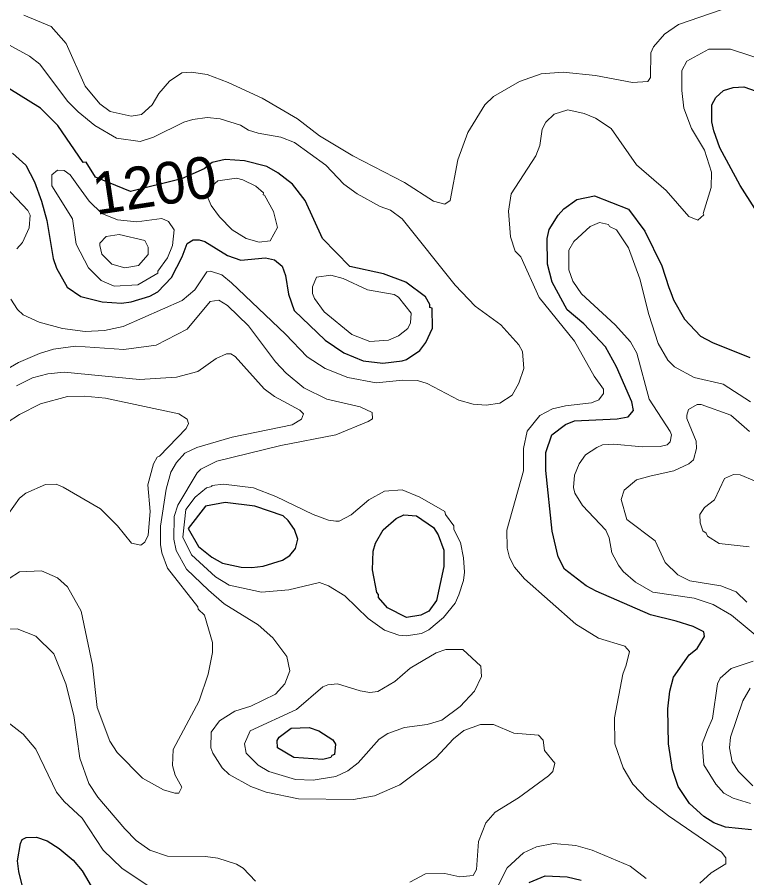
# Model space of a CAD drawing. Extents: x 423 to 448.8, y 7456.3 to 7484.
# Drawn here: x 430.376 to 431.771, y 7472.809 to 7474.455 of the extents above; entities that cross this region are included whole.
import ezdxf
from ezdxf.enums import TextEntityAlignment as Align

# ---------------------------------------------------------------- set-up
doc = ezdxf.new("R2010")
doc.units = 0
doc.header["$LTSCALE"] = 0.032
doc.layers.add('1', color=7, linetype='Continuous', lineweight=25)
doc.layers.add('2', color=7, linetype='Continuous', lineweight=13)
doc.layers.add('61', color=7, linetype='Continuous')

msp = doc.modelspace()

# ---------------------------------------------------------------- linework, layer by layer
at = {"layer": '1'}
for points in [[(430.3665, 7474.1954), (430.392, 7474.1722), (430.409, 7474.1405), (430.4222, 7474.1034), (430.4322, 7474.0663), (430.4446, 7473.9936), (430.4508, 7473.975), (430.4716, 7473.9386), (430.4972, 7473.9208), (430.5382, 7473.9108), (430.5753, 7473.9085), (430.5939, 7473.9108), (430.6295, 7473.9216), (430.6449, 7473.9301), (430.6712, 7473.9572), (430.6913, 7473.9967), (430.7006, 7474.0221), (430.7122, 7474.0291), (430.7238, 7474.0291), (430.7346, 7474.026), (430.778, 7473.9997), (430.8035, 7473.9905), (430.8507, 7473.9951), (430.8677, 7473.9912), (430.8824, 7473.9788), (430.8893, 7473.9611), (430.8947, 7473.9255), (430.9055, 7473.8945), (430.9651, 7473.8373), (431.0007, 7473.8133), (431.0378, 7473.7978), (431.075, 7473.7932), (431.1121, 7473.7978), (431.1206, 7473.8002), (431.1461, 7473.8179), (431.1577, 7473.8327), (431.1701, 7473.8605), (431.1693, 7473.8984), (431.1654, 7473.8999), (431.1654, 7473.9054), (431.1569, 7473.9201), (431.119, 7473.9487), (431.0765, 7473.9642), (431.0123, 7473.9781), (430.9597, 7474.0322), (430.9265, 7474.1049), (430.9025, 7474.1359), (430.8746, 7474.1575), (430.853, 7474.1699), (430.8105, 7474.1807), (430.7733, 7474.183), (430.7485, 7474.1776), (430.7331, 7474.1652), (430.6903, 7474.1464), (430.5922, 7474.1218), (430.5258, 7474.1493), (430.5078, 7474.1782), (430.5018, 7474.1776), (430.4535, 7474.248), (430.4206, 7474.2813), (430.3595, 7474.3192)], [(431.8105, 7474.0523), (431.7587, 7474.1335), (431.72, 7474.2055), (431.7084, 7474.238), (431.7046, 7474.255), (431.7046, 7474.2875), (431.7123, 7474.3014), (431.727, 7474.3153), (431.7455, 7474.3207), (431.7657, 7474.3222), (431.7897, 7474.3138)], [(431.6365, 7473.2998), (431.587, 7473.3121), (431.4834, 7473.357), (431.464, 7473.3678), (431.423, 7473.3995), (431.4106, 7473.4227), (431.399, 7473.4722), (431.3867, 7473.5883), (431.3867, 7473.6223), (431.3982, 7473.6563), (431.4246, 7473.6764), (431.4416, 7473.6834), (431.5236, 7473.6872), (431.5444, 7473.6911), (431.5545, 7473.7027), (431.5514, 7473.7198), (431.522, 7473.7863), (431.5011, 7473.8249), (431.4594, 7473.869), (431.4277, 7473.8953), (431.399, 7473.9487), (431.3905, 7473.9827), (431.3897, 7474.0322), (431.3936, 7474.0492), (431.4106, 7474.0763), (431.4214, 7474.0887), (431.4462, 7474.1064), (431.4803, 7474.1134), (431.5452, 7474.0879), (431.5762, 7474.0462), (431.6087, 7473.9796), (431.6225, 7473.9379), (431.6259, 7473.9285), (431.6284, 7473.9214), (431.6311, 7473.9147), (431.652, 7473.8775), (431.6829, 7473.845), (431.7061, 7473.8327), (431.7773, 7473.804)], [(431.7804, 7472.9006), (431.7309, 7472.9061), (431.7084, 7472.9138), (431.6891, 7472.9261), (431.662, 7472.9509), (431.6404, 7472.9834), (431.6295, 7473.0159), (431.6218, 7473.0654), (431.6203, 7473.1319), (431.6241, 7473.166), (431.6311, 7473.193), (431.6613, 7473.2355), (431.6767, 7473.2479), (431.6906, 7473.2704), (431.6891, 7473.2796), (431.669, 7473.2897), (431.6365, 7473.2998)], [(430.399, 7472.7375), (430.3788, 7472.821), (430.3765, 7472.8411), (430.3819, 7472.8743), (430.385, 7472.8821), (430.3928, 7472.886), (430.4129, 7472.8867), (430.433, 7472.8798), (430.4562, 7472.865), (430.4825, 7472.8426), (430.5003, 7472.8225), (430.5235, 7472.7823)], [(431.355, 7472.8001), (431.3859, 7472.8125), (431.4277, 7472.8109), (431.4547, 7472.8047)]]:
    msp.add_lwpolyline(points, dxfattribs=at)
for points in [[(430.8244, 7473.4026), (430.846, 7473.4049), (430.8832, 7473.4165), (430.897, 7473.4258), (430.9079, 7473.439), (430.9125, 7473.4568), (430.9063, 7473.4753), (430.894, 7473.4923), (430.8847, 7473.5016), (430.8306, 7473.5202), (430.7733, 7473.5271), (430.7362, 7473.5202), (430.7029, 7473.4772), (430.7226, 7473.443), (430.7481, 7473.4221), (430.7687, 7473.4111), (430.8043, 7473.4034)], [(431.0556, 7473.398), (431.0564, 7473.4336), (431.061, 7473.449), (431.0757, 7473.4745), (431.1005, 7473.4962), (431.1152, 7473.5032), (431.1399, 7473.5016), (431.1724, 7473.4792), (431.1809, 7473.4652), (431.1917, 7473.4359), (431.1917, 7473.4042), (431.1778, 7473.3392), (431.1631, 7473.3191), (431.1477, 7473.3114), (431.1206, 7473.3067), (431.0843, 7473.3253), (431.0672, 7473.3454), (431.0672, 7473.3508), (431.0634, 7473.3546)], [(430.8738, 7473.0577), (430.8731, 7473.0715), (430.877, 7473.0778), (430.9001, 7473.0955), (430.9342, 7473.0963), (430.9528, 7473.0901), (430.9798, 7473.0731), (430.9845, 7473.0646), (430.9829, 7473.0445), (430.9775, 7473.0429), (430.976, 7473.0391), (430.9605, 7473.0352), (430.9048, 7473.0391)]]:
    msp.add_lwpolyline(points, close=True, dxfattribs=at)
at = {"layer": '2'}
for points in [[(431.7223, 7474.4692), (431.6411, 7474.4414), (431.6141, 7474.4228), (431.5932, 7474.3989), (431.5878, 7474.3872), (431.587, 7474.34), (431.5823, 7474.3323), (431.553, 7474.3307), (431.4818, 7474.3439), (431.4199, 7474.3501), (431.3782, 7474.347), (431.3364, 7474.3323), (431.2869, 7474.3037), (431.2706, 7474.2875), (431.2381, 7474.2349), (431.2188, 7474.1823), (431.2041, 7474.1049), (431.1941, 7474.0979), (431.1724, 7474.1033), (431.1167, 7474.139), (431.0177, 7474.19), (430.9543, 7474.2286), (430.9118, 7474.2612), (430.8444, 7474.3006), (430.7795, 7474.3307), (430.7393, 7474.3455), (430.7084, 7474.3501), (430.6905, 7474.3486), (430.6673, 7474.3331), (430.6464, 7474.3091), (430.6341, 7474.2875), (430.6132, 7474.2689), (430.5939, 7474.2658), (430.5537, 7474.2751), (430.5335, 7474.2898), (430.5057, 7474.3231), (430.4693, 7474.405), (430.4407, 7474.4375), (430.3881, 7474.4592)], [(430.3634, 7473.9162), (430.3765, 7473.8961), (430.3873, 7473.886), (430.4175, 7473.8721), (430.4624, 7473.8597), (430.5057, 7473.8543), (430.5428, 7473.8559), (430.5784, 7473.8636), (430.6913, 7473.9131), (430.7153, 7473.934), (430.7385, 7473.968), (430.7455, 7473.9696), (430.7671, 7473.9626), (430.7857, 7473.9472), (430.8893, 7473.8489), (430.9303, 7473.8056), (430.9651, 7473.7832), (431.0084, 7473.7661), (431.0626, 7473.7561), (431.1136, 7473.7607), (431.1415, 7473.76), (431.1601, 7473.7545), (431.2204, 7473.7228), (431.2482, 7473.7151), (431.273, 7473.7128), (431.2993, 7473.7167), (431.3224, 7473.7321), (431.3356, 7473.7553), (431.3449, 7473.7832), (431.3426, 7473.8156), (431.3356, 7473.8288), (431.3008, 7473.8667), (431.2521, 7473.9023), (431.2134, 7473.9425), (431.1121, 7474.0694), (431.0897, 7474.0864), (431.0703, 7474.0933), (431.0262, 7474.1173), (431.0007, 7474.1358), (430.9659, 7474.1722), (430.9064, 7474.2155), (430.8801, 7474.2256), (430.8367, 7474.2333), (430.8182, 7474.2395), (430.8027, 7474.2488), (430.764, 7474.2612), (430.7393, 7474.2635), (430.7114, 7474.2596), (430.6944, 7474.2542), (430.6364, 7474.2256), (430.6109, 7474.2178), (430.566, 7474.224), (430.5243, 7474.248), (430.4925, 7474.2743), (430.4717, 7474.2944), (430.4191, 7474.3656), (430.399, 7474.381), (430.3541, 7474.4058)], [(431.8144, 7474.3702), (431.7402, 7474.3942), (431.6991, 7474.3942), (431.6566, 7474.371), (431.6473, 7474.3532), (431.6473, 7474.3153), (431.6512, 7474.2813), (431.6659, 7474.2426), (431.6906, 7474.2008), (431.7038, 7474.1591), (431.703, 7474.1297), (431.6883, 7474.0801), (431.6891, 7474.077), (431.6775, 7474.067), (431.6605, 7474.074), (431.6171, 7474.1235), (431.5607, 7474.173), (431.512, 7474.2426), (431.4818, 7474.2619), (431.4602, 7474.2712), (431.4292, 7474.2782), (431.4029, 7474.2697), (431.3867, 7474.2542), (431.3797, 7474.2411), (431.3758, 7474.2101), (431.3681, 7474.19), (431.3209, 7474.1173), (431.3155, 7474.084), (431.3194, 7474.0353), (431.3286, 7474.0075), (431.3395, 7473.9966), (431.3743, 7473.9193), (431.4416, 7473.8358), (431.4795, 7473.7685), (431.4973, 7473.7437), (431.4973, 7473.7352), (431.4887, 7473.7236), (431.4741, 7473.7174), (431.4246, 7473.712), (431.3998, 7473.7058), (431.3758, 7473.6934), (431.3511, 7473.6633), (431.3441, 7473.63), (431.3441, 7473.5875), (431.3124, 7473.4738), (431.3132, 7473.4398), (431.3178, 7473.4219), (431.3271, 7473.4034), (431.3464, 7473.3809), (431.4446, 7473.2943), (431.488, 7473.2673), (431.5382, 7473.2518), (431.5468, 7473.2418), (431.5406, 7473.2155), (431.5344, 7473.1984), (431.5181, 7473.1149), (431.5189, 7473.0654), (431.5352, 7473.019), (431.5537, 7472.9881), (431.5808, 7472.9594), (431.6218, 7472.9277), (431.7231, 7472.8581), (431.7316, 7472.8473), (431.7316, 7472.8357), (431.703, 7472.8186), (431.6814, 7472.7985)], [(430.3417, 7474.142), (430.3958, 7474.0856), (430.4005, 7474.0763), (430.3989, 7474.0523), (430.3858, 7474.0245), (430.375, 7474.0121)], [(431.7788, 7473.7197), (431.7262, 7473.753), (431.6705, 7473.7662), (431.6334, 7473.7862), (431.6202, 7473.7994), (431.6017, 7473.8311), (431.5839, 7473.8868), (431.5669, 7473.9549), (431.5452, 7474.0144), (431.522, 7474.0485), (431.5089, 7474.0546), (431.5066, 7474.0585), (431.4895, 7474.0624), (431.4717, 7474.0546), (431.4408, 7474.026), (431.4308, 7474.0098), (431.4308, 7473.9719), (431.4385, 7473.9502), (431.4555, 7473.9262), (431.5197, 7473.8667), (431.5491, 7473.8342), (431.5614, 7473.8126), (431.5847, 7473.7244), (431.6249, 7473.6625), (431.6272, 7473.6563), (431.6249, 7473.6432), (431.6194, 7473.637), (431.6056, 7473.6339), (431.5715, 7473.6331), (431.5174, 7473.6385), (431.4957, 7473.637), (431.4849, 7473.6323), (431.4632, 7473.6184), (431.4508, 7473.6006), (431.4416, 7473.579), (431.44, 7473.5558), (431.4423, 7473.545), (431.4571, 7473.521), (431.5019, 7473.4738), (431.5081, 7473.4591), (431.5135, 7473.4305), (431.5259, 7473.4073), (431.5352, 7473.3949), (431.5584, 7473.3748), (431.5916, 7473.3554), (431.6705, 7473.3438), (431.7069, 7473.3315), (431.7425, 7473.3114), (431.8059, 7473.2587)], [(430.3286, 7473.7662), (430.3781, 7473.7947), (430.4183, 7473.8118), (430.4454, 7473.8203), (430.4871, 7473.8257), (430.58, 7473.8195), (430.6418, 7473.828), (430.7006, 7473.8582), (430.7447, 7473.9116), (430.7617, 7473.9139), (430.778, 7473.9038), (430.8182, 7473.8651), (430.87, 7473.7963), (430.8901, 7473.7746), (430.9241, 7473.746), (430.9682, 7473.7244), (431.0317, 7473.7097), (431.0549, 7473.6988), (431.0556, 7473.6872), (431.0471, 7473.6818), (430.9853, 7473.6563), (430.8801, 7473.6362), (430.7579, 7473.606), (430.7269, 7473.5906), (430.7199, 7473.5836), (430.6828, 7473.5217), (430.6759, 7473.5), (430.6751, 7473.4568), (430.6797, 7473.4351), (430.6998, 7473.3995), (430.7416, 7473.3593), (430.7718, 7473.333), (430.8367, 7473.2928), (430.8645, 7473.268), (430.8916, 7473.2325), (430.8971, 7473.2046), (430.8878, 7473.1799), (430.87, 7473.1605), (430.8228, 7473.1373), (430.7919, 7473.128), (430.7625, 7473.1095), (430.747, 7473.0878), (430.7462, 7473.0577), (430.7501, 7473.0476), (430.7679, 7473.019), (430.7811, 7473.0066), (430.8228, 7472.9834), (430.8522, 7472.9726), (430.9141, 7472.9602), (431.0193, 7472.9587), (431.0595, 7472.9656), (431.1075, 7472.9865), (431.1763, 7473.0383), (431.2103, 7473.0746), (431.2304, 7473.0909), (431.2622, 7473.1025), (431.2869, 7473.1025), (431.3256, 7473.0855), (431.3727, 7473.0816), (431.382, 7473.0723), (431.3844, 7473.0522), (431.4045, 7473.0283), (431.4006, 7473.012), (431.3921, 7473.0043), (431.3348, 7472.9618), (431.29, 7472.9347), (431.2722, 7472.9138), (431.2583, 7472.8782), (431.2544, 7472.8248), (431.2482, 7472.8132)], [(430.3742, 7473.7499), (430.4052, 7473.7654), (430.4346, 7473.7731), (430.4655, 7473.7762), (430.6094, 7473.7623), (430.6805, 7473.7669), (430.7215, 7473.7777), (430.7563, 7473.8025), (430.7764, 7473.811), (430.7841, 7473.811), (430.7926, 7473.8063), (430.8483, 7473.7445), (430.8677, 7473.7298), (430.9164, 7473.7035), (430.9234, 7473.6965), (430.9195, 7473.6865), (430.9017, 7473.6756), (430.7872, 7473.6517), (430.7191, 7473.6323), (430.6967, 7473.6215), (430.6805, 7473.6037), (430.6697, 7473.5852), (430.6604, 7473.5527), (430.6496, 7473.4815), (430.6496, 7473.4467), (430.6527, 7473.4305), (430.6635, 7473.4011), (430.7215, 7473.3276), (430.7222, 7473.3229), (430.7338, 7473.3114), (430.7493, 7473.2588), (430.7493, 7473.2402), (430.7408, 7473.1984), (430.7238, 7473.1474), (430.6743, 7473.0546), (430.6728, 7473.0236), (430.6782, 7473.0051), (430.6905, 7472.9826), (430.6851, 7472.971), (430.6774, 7472.971), (430.6558, 7472.9772), (430.6155, 7472.9996), (430.5668, 7473.0484), (430.5529, 7473.07), (430.5289, 7473.135), (430.5196, 7473.2155), (430.498, 7473.3191), (430.4717, 7473.3655), (430.4531, 7473.3825), (430.4222, 7473.3964), (430.3804, 7473.3941), (430.3603, 7473.3817)], [(430.3587, 7473.5047), (430.3804, 7473.5349), (430.392, 7473.5449), (430.4299, 7473.5612), (430.45, 7473.562), (430.4639, 7473.5565), (430.5351, 7473.5148), (430.5676, 7473.4823), (430.5946, 7473.449), (430.6124, 7473.4451), (430.6202, 7473.4513), (430.6264, 7473.4645), (430.6302, 7473.5094), (430.6256, 7473.5604), (430.6364, 7473.6006), (430.6433, 7473.6138), (430.648, 7473.6153), (430.699, 7473.6687), (430.7037, 7473.678), (430.7006, 7473.6865), (430.6851, 7473.6965), (430.5444, 7473.7267), (430.5042, 7473.7306), (430.4717, 7473.7298), (430.4206, 7473.7159), (430.3804, 7473.695), (430.3325, 7473.6648)], [(431.7718, 7473.3361), (431.7509, 7473.3562), (431.7216, 7473.3678), (431.6628, 7473.3771), (431.6396, 7473.3887), (431.6156, 7473.4119), (431.5962, 7473.4537), (431.5421, 7473.4946), (431.5313, 7473.5326), (431.5367, 7473.5503), (431.5607, 7473.5704), (431.5886, 7473.5782), (431.6319, 7473.5875), (431.6605, 7473.6006), (431.6697, 7473.6084), (431.6752, 7473.63), (431.6744, 7473.644), (431.6566, 7473.6873), (431.6566, 7473.6942), (431.6597, 7473.705), (431.6767, 7473.7143), (431.6844, 7473.7143), (431.7409, 7473.6942), (431.7765, 7473.6625)], [(431.7757, 7473.442), (431.7185, 7473.4482), (431.696, 7473.4622), (431.6937, 7473.4684), (431.6875, 7473.473), (431.6821, 7473.4877), (431.6814, 7473.5039), (431.6906, 7473.5171), (431.71, 7473.5318), (431.7285, 7473.5728), (431.7463, 7473.5805), (431.7587, 7473.5797), (431.7865, 7473.5681)], [(430.8313, 7472.8024), (430.8081, 7472.8271), (430.795, 7472.8349), (430.7594, 7472.8465), (430.7362, 7472.8496), (430.6635, 7472.8504), (430.6294, 7472.862), (430.6032, 7472.8805), (430.5815, 7472.9029), (430.5297, 7472.9633), (430.5126, 7472.9896), (430.4956, 7473.0376), (430.484, 7473.1195), (430.4686, 7473.1799), (430.4461, 7473.2371), (430.4113, 7473.2711), (430.3758, 7473.2851), (430.3417, 7473.2843)], [(431.7835, 7473.2232), (431.7417, 7473.2093), (431.7208, 7473.1907), (431.7154, 7473.1799), (431.7061, 7473.1134), (431.696, 7473.0917), (431.686, 7473.0654), (431.6891, 7473.0252), (431.7123, 7472.9881), (431.7277, 7472.971), (431.7455, 7472.961), (431.7788, 7472.9509)], [(431.7827, 7472.985), (431.7556, 7473.012), (431.7432, 7473.0306), (431.7386, 7473.0577), (431.7401, 7473.0778), (431.7641, 7473.1474), (431.778, 7473.1714)], [(430.5405, 7472.862), (430.5003, 7472.923), (430.4654, 7472.9548), (430.4508, 7472.9726), (430.4113, 7473.0553), (430.3873, 7473.084), (430.3526, 7473.1102), (430.3355, 7473.118), (430.3216, 7473.1195), (430.3046, 7473.1118), (430.2984, 7473.1025), (430.2845, 7473.0809), (430.2783, 7473.0561), (430.2744, 7472.9896), (430.2775, 7472.9478), (430.2845, 7472.9154), (430.2969, 7472.8751), (430.3247, 7472.8071)], [(431.5792, 7472.8078), (431.5483, 7472.831), (431.4756, 7472.862), (431.4447, 7472.8705), (431.4014, 7472.8743), (431.3689, 7472.8681), (431.3441, 7472.8566), (431.3132, 7472.8279), (431.2915, 7472.7854)], [(430.6302, 7472.7908), (430.5761, 7472.8271), (430.5405, 7472.862)], [(431.2482, 7472.8132), (431.2227, 7472.8109), (431.1941, 7472.8171), (431.157, 7472.8163), (431.1268, 7472.8008)]]:
    msp.add_lwpolyline(points, dxfattribs=at)
for points in [[(430.4933, 7474.1315), (430.5136, 7474.1032), (430.5376, 7474.0799), (430.5676, 7474.0678), (430.6047, 7474.0639), (430.6527, 7474.0701), (430.665, 7474.0647), (430.6759, 7474.0484), (430.6728, 7474.0183), (430.6635, 7473.9951), (430.6449, 7473.9696), (430.6449, 7473.9657), (430.6063, 7473.9433), (430.5614, 7473.941), (430.5366, 7473.9518), (430.5119, 7473.9757), (430.4887, 7474.0214), (430.4817, 7474.0694), (430.4423, 7474.1328), (430.4423, 7474.1536), (430.4531, 7474.1629), (430.4654, 7474.1622), (430.4771, 7474.1536)], [(430.7466, 7474.0948), (430.7408, 7474.1088), (430.7408, 7474.1204), (430.7486, 7474.1328), (430.7594, 7474.1421), (430.795, 7474.1475), (430.8074, 7474.1444), (430.8321, 7474.132), (430.8468, 7474.1196), (430.846, 7474.1158), (430.8491, 7474.115), (430.8661, 7474.0833), (430.8739, 7474.0531), (430.8599, 7474.0275), (430.8383, 7474.0252), (430.8135, 7474.0322), (430.7872, 7474.0485), (430.7625, 7474.0732)], [(430.5567, 7473.9827), (430.5374, 7474.002), (430.5335, 7474.0183), (430.5335, 7474.0229), (430.5459, 7474.0361), (430.5707, 7474.0399), (430.6201, 7474.0283), (430.6264, 7474.0152), (430.6264, 7474.0013), (430.6078, 7473.9804), (430.5815, 7473.9757)], [(431.1051, 7473.92), (431.0966, 7473.9247), (431.0456, 7473.934), (430.9992, 7473.9556), (430.976, 7473.9618), (430.9481, 7473.958), (430.9404, 7473.9394), (430.9404, 7473.927), (430.9442, 7473.917), (430.9628, 7473.8914), (431.0162, 7473.8481), (431.0502, 7473.835), (431.0858, 7473.8373), (431.1051, 7473.8458), (431.1229, 7473.8597), (431.1283, 7473.8705), (431.1291, 7473.8891)], [(431.0022, 7473.3484), (430.9713, 7473.3678), (430.9543, 7473.374), (430.8955, 7473.3601), (430.8429, 7473.3554), (430.7811, 7473.3686), (430.7548, 7473.3848), (430.7091, 7473.4266), (430.6928, 7473.4606), (430.6981, 7473.5138), (430.7164, 7473.5372), (430.7379, 7473.5552), (430.7478, 7473.5573), (430.7478, 7473.5596), (430.7702, 7473.562), (430.8275, 7473.555), (430.8708, 7473.5387), (430.9419, 7473.5039), (430.9713, 7473.4931), (430.9853, 7473.4915), (430.9914, 7473.4915), (431.0146, 7473.5032), (431.0487, 7473.5318), (431.0781, 7473.5488), (431.1121, 7473.5511), (431.1461, 7473.5372), (431.194, 7473.5094), (431.1948, 7473.5039), (431.2111, 7473.4823), (431.2111, 7473.4753), (431.2235, 7473.4506), (431.2297, 7473.4212), (431.2312, 7473.3934), (431.2297, 7473.3779), (431.2204, 7473.35), (431.2134, 7473.3346), (431.191, 7473.3067), (431.1631, 7473.2835), (431.1492, 7473.2765), (431.1198, 7473.2719), (431.1059, 7473.2734), (431.0781, 7473.2827), (431.0471, 7473.3052)], [(431.2234, 7473.1365), (431.2505, 7473.1659), (431.2637, 7473.1938), (431.2629, 7473.2139), (431.2281, 7473.2456), (431.1956, 7473.2456), (431.1771, 7473.2394), (431.1276, 7473.21), (431.0982, 7473.1845), (431.0657, 7473.1652), (431.0502, 7473.1636), (431.0317, 7473.1667), (430.9883, 7473.1799), (430.9698, 7473.1783), (430.9605, 7473.1744), (430.9102, 7473.1311), (430.8212, 7473.0901), (430.8104, 7473.0654), (430.8135, 7473.0476), (430.8367, 7473.0244), (430.8569, 7473.012), (430.9079, 7472.9973), (430.9419, 7472.9958), (430.9574, 7472.9981), (430.9853, 7473.0027), (431.0085, 7473.0136), (431.0278, 7473.029), (431.068, 7473.0739), (431.085, 7473.0847), (431.1167, 7473.0963), (431.1601, 7473.1025), (431.1879, 7473.1103)]]:
    msp.add_lwpolyline(points, close=True, dxfattribs=at)

# ---------------------------------------------------------------- texts
at = {"layer": '61'}
msp.add_text('1200', height=0.08, rotation=8.578, dxfattribs=at).set_placement((430.6441, 7474.0947), align=Align.CENTER)

doc.saveas('drawing.dxf')
